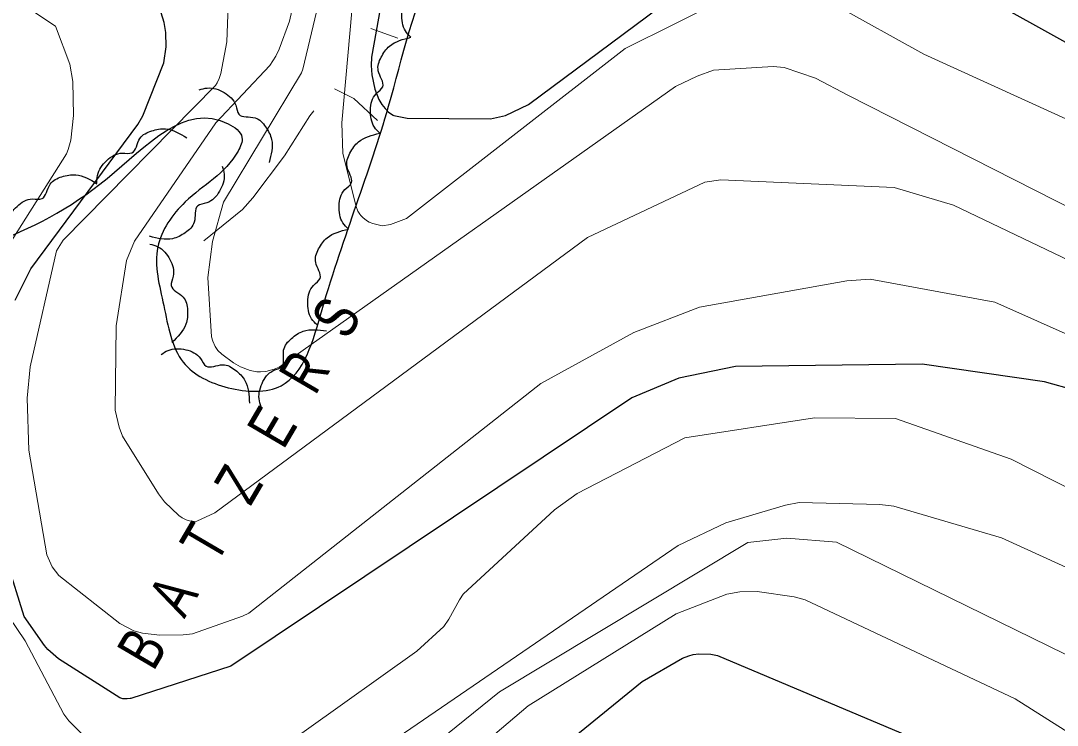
# Model space of a CAD drawing. Extents: x 483847 to 488453, y 4383581 to 4386795.
# Drawn here: x 484732 to 484955, y 4386098.6 to 4386250.2 of the extents above; entities that cross this region are included whole.
import ezdxf
from ezdxf.enums import TextEntityAlignment as Align

# ---------------------------------------------------------------- set-up
doc = ezdxf.new("R2010")
doc.units = 0
doc.header["$LTSCALE"] = 3.8
for name, color, linetype, lineweight in [('27', 7, 'Continuous', 25), ('51', 7, 'Continuous', 13), ('8', 7, 'Continuous', 25), ('9', 7, 'Continuous', 13)]:
    doc.layers.add(name, color=color, linetype=linetype, lineweight=lineweight)
doc.layers.add('5', color=7, linetype='Continuous')

msp = doc.modelspace()

# ---------------------------------------------------------------- linework, layer by layer
at = {"layer": '27'}
for points in [[(484746.63, 4386447.39), (484752.88, 4386432.48), (484766.34, 4386422.39), (484800.95, 4386396.9), (484802.87, 4386395.94), (484802.87, 4386394.98), (484802.39, 4386393.53), (484800.95, 4386392.57), (484761.53, 4386397.38), (484744.23, 4386402.19), (484733.18, 4386398.34), (484728.85, 4386395.46), (484725.49, 4386388.73), (484726.45, 4386381.51), (484728.85, 4386374.78), (484752.88, 4386353.14), (484761.53, 4386345.93), (484762.98, 4386343.52), (484761.05, 4386341.6), (484754.32, 4386342.08), (484742.31, 4386343.52), (484690.4, 4386345.45), (484675.02, 4386341.12), (484668.29, 4386335.35), (484663.48, 4386328.62), (484661.08, 4386320.92), (484664.93, 4386312.27), (484676.46, 4386304.09), (484704.34, 4386291.59), (484707.22, 4386288.22), (484707.7, 4386285.82), (484701.46, 4386281.49), (484697.61, 4386279.57), (484688.96, 4386277.65), (484639.45, 4386259.85), (484605.33, 4386235.81), (484575.53, 4386212.25), (484545.25, 4386166.57), (484527.47, 4386135.79), (484521.7, 4386129.06)], [(484700.18, 4386195.41), (484750.6, 4386216.22), (484776.67, 4386228), (484779.62, 4386225.05), (484778.78, 4386222.11), (484767.42, 4386211.17), (484761.53, 4386201.49), (484762.8, 4386188.87), (484767, 4386176.67), (484776.67, 4386171.2), (484788.03, 4386171.62), (484796.86, 4386188.03), (484811.16, 4386231.78), (484821.67, 4386263.34), (484838.91, 4386286.48), (484868.77, 4386322.24), (484889.8, 4386336.55), (484901.57, 4386337.81), (484912.09, 4386332.76), (484919.24, 4386332.76), (484928.07, 4386336.55), (484929.75, 4386336.55), (484935.22, 4386336.55), (484960.45, 4386328.13), (484990.73, 4386305.83), (485012.18, 4386295.73), (485037.41, 4386278.06), (485058.02, 4386260.39), (485061.38, 4386254.92), (485060.54, 4386248.19), (485059.28, 4386246.09), (485054.23, 4386246.93), (485039.93, 4386264.18), (485027.32, 4386274.7), (485013.02, 4386281.43), (485005.87, 4386280.17), (485002.5, 4386272.17), (485003.77, 4386259.55), (485026.05, 4386241.46), (485035.31, 4386235.15), (485042.88, 4386225.89), (485046.66, 4386209.06), (485049.61, 4386199.81), (485055.91, 4386190.97), (485066.85, 4386188.45), (485075.26, 4386188.87), (485091.66, 4386197.7), (485095.86, 4386206.54), (485096.29, 4386218.74), (485100.07, 4386226.31), (485108.9, 4386233.89), (485118.57, 4386233.89), (485133.71, 4386224.63)], [(484815.94, 4386246.61), (484814.78, 4386247.96), (484814, 4386251.67), (484815.3, 4386255.13), (484816.73, 4386256.6), (484815.83, 4386260.04), (484816.5, 4386262.95), (484818.36, 4386265.34), (484822.98, 4386267.14)], [(484809.28, 4386225.96), (484808.1, 4386227.29), (484807.26, 4386230.98), (484808.5, 4386234.46), (484809.9, 4386235.96), (484808.93, 4386239.39), (484809.56, 4386242.3), (484811.37, 4386244.72), (484815.96, 4386246.6)], [(484770.42, 4386235.28), (484772.14, 4386235.69), (484775.8, 4386234.7), (484778.29, 4386231.97), (484778.96, 4386230.03), (484782.43, 4386229.27), (484784.71, 4386227.34), (484785.99, 4386224.6), (484785.49, 4386219.67)], [(484748.43, 4386215.11), (484748.54, 4386216.89), (484750.56, 4386220.1), (484753.9, 4386221.68), (484755.95, 4386221.75), (484757.69, 4386224.85), (484760.2, 4386226.46), (484763.19, 4386226.89), (484767.77, 4386224.97)], [(484802.51, 4386205.34), (484801.34, 4386206.67), (484800.51, 4386210.37), (484801.76, 4386213.84), (484803.17, 4386215.34), (484802.21, 4386218.77), (484802.85, 4386221.68), (484804.67, 4386224.1), (484809.27, 4386225.96)], [(484775.36, 4386218.85), (484775.78, 4386217.12), (484774.78, 4386213.46), (484772.06, 4386210.98), (484770.11, 4386210.31), (484769.35, 4386206.84), (484767.43, 4386204.56), (484764.69, 4386203.27), (484759.75, 4386203.78)], [(484729.11, 4386205.24), (484729.22, 4386207.01), (484731.24, 4386210.23), (484734.57, 4386211.81), (484736.62, 4386211.88), (484738.36, 4386214.98), (484740.87, 4386216.6), (484743.87, 4386217.02), (484748.44, 4386215.1)], [(484795.78, 4386184.71), (484794.6, 4386186.04), (484793.77, 4386189.74), (484795.02, 4386193.22), (484796.42, 4386194.71), (484795.47, 4386198.14), (484796.11, 4386201.06), (484797.93, 4386203.47), (484802.52, 4386205.34)], [(484759.83, 4386202.1), (484761.52, 4386201.55), (484764.13, 4386198.8), (484764.83, 4386195.17), (484764.39, 4386193.17), (484766.96, 4386190.71), (484767.9, 4386187.88), (484767.57, 4386184.87), (484764.57, 4386180.92)], [(484783.96, 4386166.69), (484783.36, 4386168.35), (484783.93, 4386172.1), (484786.36, 4386174.88), (484788.22, 4386175.76), (484788.58, 4386179.3), (484790.24, 4386181.78), (484792.81, 4386183.37), (484797.77, 4386183.43)], [(484762.21, 4386178.32), (484763.73, 4386179.23), (484767.53, 4386179.37), (484770.71, 4386177.49), (484771.92, 4386175.84), (484775.46, 4386176.14), (484778.21, 4386174.98), (484780.25, 4386172.74), (484781.23, 4386167.88)], [(484896.77, 4385939.39), (484928.08, 4385945.7), (484941.54, 4385949.9), (484943.64, 4385951.17), (484944.49, 4385954.95), (484944.91, 4385960.42), (484949.53, 4385968.84), (484955.42, 4385972.2), (484962.57, 4385974.73), (484968.88, 4385974.73), (484977.29, 4385970.52), (484996.21, 4385954.95), (485010.93, 4385939.81), (485018.5, 4385936.44), (485032.8, 4385935.6), (485057.19, 4385936.44), (485058.87, 4385938.96), (485055.51, 4385941.07), (485047.1, 4385941.49), (485027.75, 4385946.54), (485023.55, 4385952.01), (485021.02, 4385958.32), (485020.6, 4385968.42), (485023.55, 4385978.51), (485029.44, 4385983.56), (485068.97, 4386000.81), (485104.29, 4386026.06), (485129.94, 4386056.35), (485148.45, 4386080.76), (485167.37, 4386097.16), (485173.68, 4386114.41), (485169.48, 4386130.4), (485162.33, 4386148.07), (485165.69, 4386159.85), (485168.63, 4386167.01), (485172.42, 4386169.95), (485174.1, 4386172.06), (485175.78, 4386172.48), (485193.87, 4386159.85), (485214.89, 4386145.13), (485219.1, 4386136.71), (485218.68, 4386131.66), (485211.53, 4386131.24), (485205.22, 4386135.45), (485199.75, 4386136.71), (485196.81, 4386135.45), (485191.34, 4386108.52), (485178.31, 4386082.02), (485171.58, 4386074.86), (485174.94, 4386074.02), (485176.2, 4386076.13), (485191.34, 4386093.38)]]:
    msp.add_spline(points, degree=3, dxfattribs=at)
at = {"layer": '51'}
msp.add_line((484807.36, 4386248.5), (484813.15, 4386246.4), dxfattribs=at)
for points in [[(484808.79, 4386228.67), (484803.68, 4386233.41), (484799.54, 4386235.49)], [(484771.44, 4386202.84), (484779.72, 4386209.53), (484781.96, 4386212.07), (484788.78, 4386221.13), (484794.21, 4386229.7), (484795.08, 4386230.81)]]:
    msp.add_lwpolyline(points, dxfattribs=at)
at = {"layer": '8'}
for points in [[(484730.87, 4386190.03), (484734.23, 4386196.76), (484757.23, 4386227.81), (484758.31, 4386229.73), (484762.8, 4386241.11), (484763.33, 4386244.58), (484763.28, 4386247.67), (484762.91, 4386249.81), (484762.23, 4386251.89), (484761.46, 4386253.41), (484757.61, 4386258.83), (484754.32, 4386262.45), (484736.27, 4386277.16), (484734.68, 4386277.71), (484725, 4386279.42)], [(484916.19, 4386268.16), (484962.02, 4386242.64)], [(484810.31, 4386258.42), (484807.5, 4386242.33), (484807.4, 4386240.5), (484807.53, 4386238.54), (484808.19, 4386235.42), (484809.07, 4386233.21), (484809.73, 4386232.11), (484810.39, 4386231.27), (484811.14, 4386230.52), (484812.16, 4386229.84), (484812.28, 4386229.78), (484815.15, 4386229.21), (484833.05, 4386229.04), (484836.31, 4386229.8), (484841.24, 4386232.11), (484881.96, 4386262.47)], [(484958.85, 4386170.59), (484952.22, 4386172.5), (484925.94, 4386176.28), (484885.73, 4386175.77), (484873.59, 4386173.23), (484863.44, 4386169.01), (484777.19, 4386111.3), (484755.72, 4386104.35), (484755.59, 4386104.35), (484754.94, 4386104.26), (484754.32, 4386104.23), (484753.97, 4386104.27), (484753.34, 4386104.45), (484740.17, 4386112.85), (484737.88, 4386114.9)], [(484737.88, 4386114.9), (484737.16, 4386115.75), (484732.81, 4386121.97), (484725.39, 4386145.48)], [(484813.25, 4386065.28), (484865.69, 4386107.98), (484874.36, 4386113.02), (484875.75, 4386113.54), (484876.63, 4386113.78), (484877.84, 4386113.95), (484880.42, 4386113.85), (484881.87, 4386113.58), (484937.78, 4386089.95)]]:
    msp.add_lwpolyline(points, dxfattribs=at)
at = {"layer": '9'}
for points in [[(484777.77, 4386176.52), (484775.26, 4386178.39), (484774.45, 4386179.24), (484773.88, 4386180.07), (484773.33, 4386181.22), (484773.05, 4386182.17), (484772.28, 4386194.91), (484773.25, 4386202.64), (484775.63, 4386211.16), (484792.43, 4386238.94), (484792.74, 4386239.71), (484799.83, 4386269.57), (484801.86, 4386283.55), (484801.62, 4386286.08), (484798.52, 4386299.06), (484798.18, 4386299.76), (484795.69, 4386303.76), (484795.22, 4386304.27), (484794.2, 4386305.17), (484792.86, 4386306.04), (484784.19, 4386310.34), (484774.86, 4386313.48), (484728, 4386322.56)], [(484752.57, 4386184.55), (484754.81, 4386198.58), (484756.54, 4386202.73), (484774.03, 4386228.23), (484785.58, 4386240.5), (484786.9, 4386242.55), (484787.61, 4386244.04), (484789.86, 4386250.08), (484792.15, 4386260.33), (484792.68, 4386265.95), (484792.28, 4386274.48), (484791.09, 4386279.71), (484790.23, 4386281.51), (484789.52, 4386282.53), (484782.85, 4386289.75), (484769.2, 4386298.5), (484766.96, 4386299.5), (484683.34, 4386319.27), (484657.83, 4386318.34), (484631.02, 4386314.12), (484584.85, 4386300.05), (484574.98, 4386294.53)], [(484743.41, 4386229.77), (484743.26, 4386237.09), (484742.58, 4386240.83), (484739.52, 4386249.02), (484724.83, 4386258.75), (484715.76, 4386262.73), (484713.62, 4386263.25), (484691.15, 4386266.37), (484690.27, 4386266.66), (484689.86, 4386266.84), (484689.26, 4386267.2), (484688.68, 4386267.75), (484686.29, 4386270.65), (484685.76, 4386271.08), (484685.25, 4386271.26), (484684.92, 4386271.32), (484684.21, 4386271.35), (484678.9, 4386270.69), (484658.61, 4386270.25), (484589.85, 4386263.82), (484586.95, 4386262.7), (484571.76, 4386254.77)], [(484776.85, 4386259.28), (484776.34, 4386245.63), (484775.04, 4386238.78), (484774.72, 4386237.71), (484774.26, 4386236.79), (484773.91, 4386236.24), (484741.2, 4386202.95), (484739.74, 4386200.62), (484734.05, 4386175.71), (484733.39, 4386168.96), (484733.77, 4386157.73), (484737.66, 4386135.21), (484738.8, 4386132.64), (484740.21, 4386130.76), (484753.37, 4386120.46), (484756.37, 4386118.92), (484758.23, 4386118.38), (484761.98, 4386117.98), (484766.99, 4386118.06), (484769, 4386118.27), (484779.76, 4386122.03), (484781.11, 4386122.67), (484843.91, 4386172.14), (484863.9, 4386183.05), (484878.05, 4386188.52), (484909.72, 4386194.2), (484914.73, 4386194.56), (484941.52, 4386189.58), (484986.74, 4386169.42)], [(484883.37, 4386254.85), (484862.01, 4386244.18), (484815.03, 4386207.61), (484811.53, 4386206.32), (484809.75, 4386206.04), (484807.75, 4386206.51), (484807, 4386206.85), (484806.41, 4386207.2), (484805.62, 4386207.82), (484805.18, 4386208.24), (484804.95, 4386208.54), (484804.57, 4386209.19), (484804.21, 4386210.16), (484801.3, 4386221.62), (484801.11, 4386228.23), (484803.66, 4386257.08)], [(484983.4, 4386216.97), (484926.28, 4386243), (484907.11, 4386253.58)], [(484985.85, 4386195.56), (484910.09, 4386234.05), (484903, 4386237.83), (484896.24, 4386240.07), (484893.85, 4386240.32), (484881.05, 4386239.52), (484877.5, 4386238.27), (484872.88, 4386235.98), (484787.61, 4386175.62), (484786.58, 4386175.2), (484784.76, 4386174.7), (484783.59, 4386174.6), (484782.8, 4386174.64), (484781.38, 4386174.94), (484779.32, 4386175.67), (484777.77, 4386176.52)], [(484747.52, 4386094.38), (484742.35, 4386099.49), (484741.33, 4386100.96), (484732.98, 4386116.71), (484722.91, 4386131.61), (484714.45, 4386148.74), (484713.76, 4386151.27), (484713.67, 4386152.17), (484713.69, 4386157.92), (484716.68, 4386178.68), (484717.85, 4386181.97), (484720.87, 4386188.38), (484741.88, 4386221.53), (484742.25, 4386222.46), (484742.79, 4386224.5), (484743.41, 4386229.77)], [(485030.48, 4386163.65), (484932.67, 4386210.45), (484919.89, 4386214.27), (484882.61, 4386215.93), (484879.2, 4386215.42), (484853.94, 4386203.49), (484773.79, 4386144.28), (484769.88, 4386142.5), (484769.33, 4386142.43), (484768.99, 4386142.45), (484768.32, 4386142.56), (484767.65, 4386142.76), (484767.32, 4386142.9), (484766.79, 4386143.19), (484766.07, 4386143.71), (484762.98, 4386146.64), (484761.64, 4386148.34), (484753.93, 4386160.75), (484753.2, 4386162.74), (484752.38, 4386166.38), (484752.57, 4386184.55)], [(485071.15, 4386091.78), (484945.05, 4386155.84), (484920.2, 4386164.56), (484902.75, 4386164.72), (484874.85, 4386160.43), (484851.74, 4386148.41), (484846.82, 4386144.95), (484827.22, 4386126.75), (484826.38, 4386125.55), (484824.12, 4386121.43), (484823.01, 4386119.79), (484817.22, 4386114.48), (484769.79, 4386080.69)], [(484765.03, 4386062.98), (484873.44, 4386137.24), (484883.7, 4386142.14), (484896.51, 4386145.93), (484899.42, 4386146.47), (484916.77, 4386146.06), (484919.82, 4386145.7), (484942.99, 4386138.92), (484969.03, 4386126.97)], [(485051.07, 4386067.6), (484907.46, 4386137.96), (484896.82, 4386138.8), (484888.4, 4386137.86), (484835.03, 4386105.78), (484748.87, 4386036.14)], [(485031.02, 4386050.38), (484945.94, 4386104.28), (484900.76, 4386125.53), (484898.4, 4386126.17), (484890.43, 4386127.36), (484886.71, 4386127.31), (484883.87, 4386126.77), (484872.98, 4386122.53), (484841.2, 4386102.77)], [(484841.2, 4386102.77), (484737.15, 4386014.33)]]:
    msp.add_lwpolyline(points, dxfattribs=at)

# ---------------------------------------------------------------- texts
at = {"layer": '5', "width": 0.75}
for s, p in [('S', (484803.95, 4386183.96)), ('R', (484797.11, 4386172.29)), ('E', (484790.14, 4386160.41)), ('Z', (484782.9, 4386148.04)), ('T', (484775.59, 4386135.58)), ('A', (484768.85, 4386124.11)), ('B', (484762.18, 4386112.75))]:
    msp.add_text(s, height=9.49, rotation=59.608, dxfattribs=at).set_placement(p, align=Align.CENTER)

doc.saveas('drawing.dxf')
